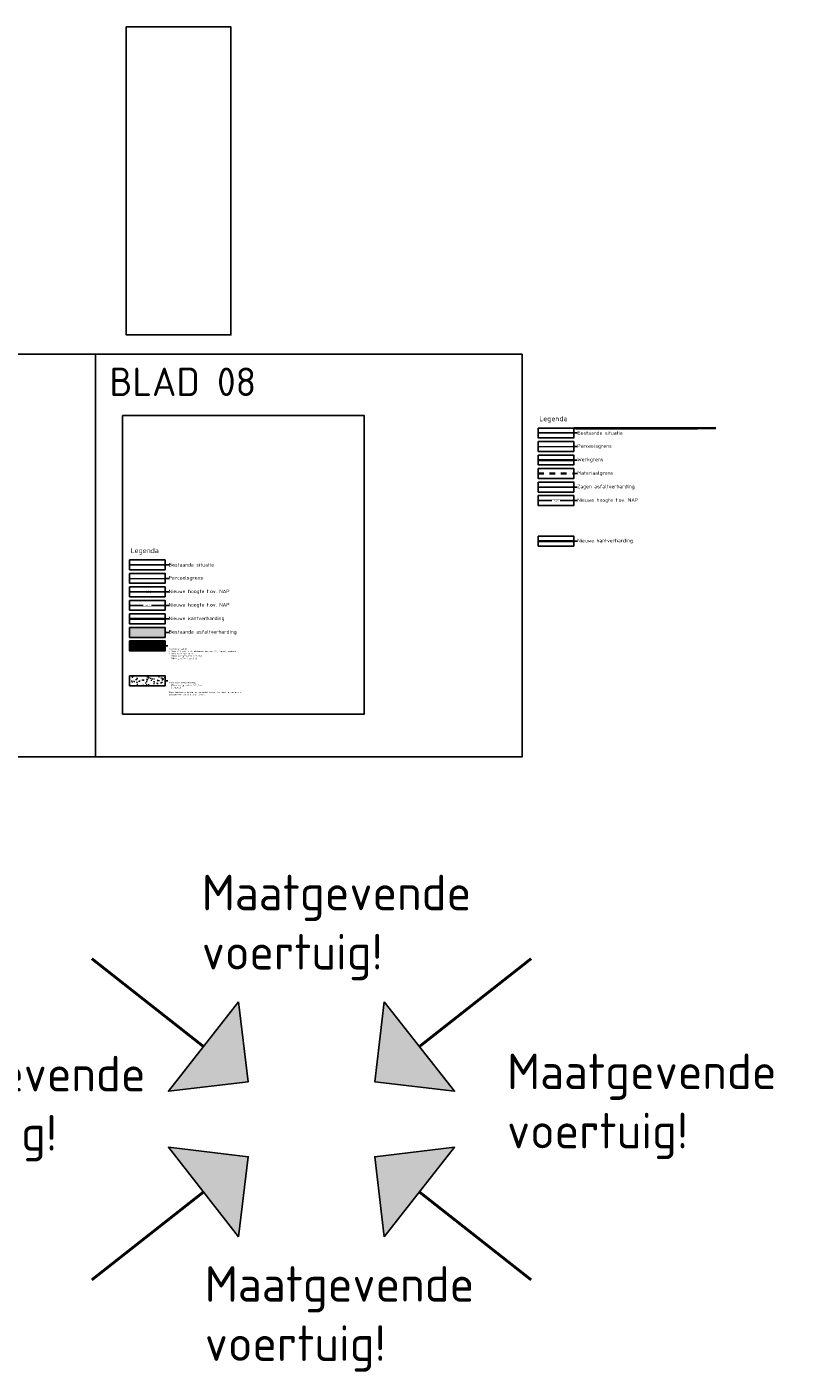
# Model space of a CAD drawing. Header units: metres. Extents: x 250001 to 257773, y 598992 to 609118.
# Tile 524 of 656: x 257497 to 257773, y 602686 to 603159. Entities that reach past the tile are written whole.
import ezdxf
from ezdxf.lldxf.tags import DXFTag

# ---------------------------------------------------------------- set-up
doc = ezdxf.new("R2010")
doc.units = ezdxf.units.M
doc.linetypes.add('XX-HIDDEN', pattern=[4, 2, -2])
for name, color, linetype, lineweight in [('B-WE-KG-GRENS_PERCEEL-G', 150, 'KG-PERCEEL', 18), ('N-WE-VH-KANTVERHARDING-G', 210, 'Continuous', 35), ('N-WE-VH-MATERIAALGRENS-G', 7, 'XX-HIDDEN', 35), ('N-WE-VH-VERHARDING_ASFALT-A', 252, 'Continuous', 18), ('N-WE-VH-VERHARDING_ASFALT_ZAAGSNEDE-G', 7, 'VH-ZAAGSNEDE', 25), ('N-WE-VH-VERHARDING_HALFVERHARDING-A', 252, 'Continuous', 18), ('X-XX-AL-AANKLEDING-T25', 7, 'Continuous', 25), ('X-XX-AL-BESTAANDE SITUATIE-G', 253, 'Continuous', 25), ('X-XX-AL-HOOGTELABEL-T18', 7, 'Continuous', 18), ('X-XX-AL-LEGENDA-T25', 7, 'Continuous', 25), ('X-XX-AL-T25', 7, 'Continuous', 25)]:
    doc.layers.add(name, color=color, linetype=linetype, lineweight=lineweight)
doc.layers.add('HULPLIJN', color=220, linetype='Continuous', plot=False)
doc.layers.add('N-WE-KG-GRENS INMETING-G', color=240, linetype='FENCELINE1', lineweight=35, plot=False)
doc.styles.add('NLCS-ISO-ANNOTATIEF-T18', font='NLCS-ISO.ttf', dxfattribs={"height": 1.8})
doc.styles.add('NLCS-ISO-ANNOTATIEF-T25', font='NLCS-ISO.ttf', dxfattribs={"height": 2.5})
doc.styles.get("Standard").update_dxf_attribs({"font": 'NLCS-ISO.ttf'})
doc.linetypes.add('FENCELINE1', pattern='A,6.35,-2.54,[133,ltypeshp.shx,S=2.54,R=0,X=-2.54,Y=0],-2.54,25.4', length=36.83)
tags = doc.linetypes.add('KG-PERCEEL', pattern='A,5.5,-2,["P",Standard,S=1.8,R=0,X=-0.5,Y=-0.9],-2,5.5,-2,[5,NLCS.SHX,S=0.75,R=0,X=0,Y=0],-2', length=19).pattern_tags.tags
tags[6] = DXFTag(74, 10)
doc.linetypes.add('VH-ZAAGSNEDE', pattern='A,1e-05,-2.54,[181,NLCS.SHX,S=2.54,R=0,X=-2.54,Y=0],-5.08,[181,NLCS.SHX,S=2.54,R=180,X=2.54,Y=0],-2.54', length=10.16001)

msp = doc.modelspace()

# ---------------------------------------------------------------- hatches: boundary and pattern name
at = {"layer": 'HULPLIJN'}
h = msp.add_hatch(color=256, dxfattribs=at)
h.dxf.hatch_style = 1
h.paths.add_polyline_path([(257571.887, 602816.377), (257547.159, 602784.936), (257575.243, 602788.292)])
h = msp.add_hatch(color=256, dxfattribs=at)
h.dxf.hatch_style = 1
h.paths.add_polyline_path([(257623.099, 602816.377), (257647.828, 602784.936), (257619.743, 602788.292)])
h = msp.add_hatch(color=256, dxfattribs=at)
h.dxf.hatch_style = 1
h.paths.add_polyline_path([(257571.887, 602733.808), (257547.159, 602765.249), (257575.243, 602761.893)])
h = msp.add_hatch(color=256, dxfattribs=at)
h.dxf.hatch_style = 1
h.paths.add_polyline_path([(257623.099, 602733.808), (257647.828, 602765.249), (257619.743, 602761.893)])
at = {"layer": 'N-WE-VH-VERHARDING_ASFALT-A'}
h = msp.add_hatch(dxfattribs=at)
h.set_pattern_fill('AVH-ASFALT-SO', color=256, pattern_type=2)
h.set_pattern_definition([(60, (150, -55.85), (-0.4330127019, 0.25), []), (120, (150, -55.85), (-0.4330127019, -0.25), [])])
h.paths.add_polyline_path([(257533.529, 602943.28), (257546.029, 602943.28), (257546.029, 602939.78), (257533.529, 602939.78)])
at = {"layer": 'N-WE-VH-VERHARDING_HALFVERHARDING-A'}
h = msp.add_hatch(dxfattribs=at)
h.set_pattern_fill('AVH-HALFVERHARDING-SO', color=256, pattern_type=2)
h.set_pattern_definition([(50, (257539.6114, 602929.6345), (3.5863, -0.3138), [0.375, -4.125]), (355, (257539.6114, 602929.6345), (-0.6938, 3.761), [0.3, -3.3]), (100.45, (257539.9102, 602929.6083), (2.8925, 3.4472), [0.3187, -3.5057]), (46.184, (257539.6114, 602930.6345), (5.3362, -0.8276), [0.5625, -6.1875]), (96.636, (257540.056, 602930.5655), (4.6733, 4.8706), [0.478, -5.2586]), (351.18, (257539.6114, 602930.6345), (4.6733, 4.8706), [0.45, -4.95]), (21, (257540.1114, 602930.3845), (2.9845, -2.0131), [0.375, -4.125]), (326, (257540.1114, 602930.3845), (1.2166, 3.6258), [0.3, -3.3]), (71.45, (257540.36, 602930.2167), (4.2011, 1.6127), [0.3187, -3.5057]), (37.5, (257539.6114, 602929.6345), (0.0608, 1.66447), [0, -3.26, 0, -3.35, 0, -3.3125]), (7.5, (257539.6114, 602929.6345), (1.31535, 1.97206), [0, -1.91, 0, -3.185, 0, -1.2625]), (327.5, (257538.4964, 602929.6345), (2.66911, -0.11277), [0, -1.25, 0, -3.9, 0, -5.175]), (317.5, (257537.9964, 602929.6345), (2.9159, 0.5005), [0, -1.625, 0, -2.59, 0, -3.675])])
h.paths.add_polyline_path([(257533.529, 602931.03), (257546.029, 602931.03), (257546.029, 602927.53), (257533.529, 602927.53)])

# ---------------------------------------------------------------- linework, layer by layer
at = {"layer": 'HULPLIJN'}
for points in [[(257532.333, 603159.155), (257569.153, 603159.155), (257569.153, 603050.855), (257532.333, 603050.855)], [(257371.57, 603044.041), (257671.57, 603044.041), (257671.57, 602902.512), (257371.57, 602902.512)]]:
    msp.add_lwpolyline(points, close=True, dxfattribs=at)
for points in [[(257521.57, 603044.041), (257521.57, 602902.512)], [(257677.245, 602992.63), (257689.745, 602992.63)]]:
    msp.add_lwpolyline(points, dxfattribs=at)
at = {"layer": 'HULPLIJN', "elevation": -7055.85}
for points in [[(257533.529, 602960.53), (257546.029, 602960.53)], [(257533.529, 602955.78), (257546.029, 602955.78)], [(257546.029, 602941.53), (257547.279, 602941.53)], [(257546.029, 602929.28), (257547.279, 602929.28)]]:
    msp.add_lwpolyline(points, dxfattribs=at)
for points in [[(257533.529, 602943.28), (257546.029, 602943.28), (257546.029, 602939.78), (257533.529, 602939.78)], [(257533.529, 602931.03), (257546.029, 602931.03), (257546.029, 602927.53), (257533.529, 602927.53)]]:
    msp.add_lwpolyline(points, close=True, dxfattribs=at)
at = {"layer": 'HULPLIJN', "const_width": 1, "elevation": -7055.85, "flags": 128}
for points in [[(257520.223, 602831.567), (257559.523, 602800.656)], [(257674.764, 602831.567), (257635.464, 602800.656)], [(257520.223, 602718.618), (257559.523, 602749.528)], [(257674.764, 602718.618), (257635.464, 602749.528)]]:
    msp.add_lwpolyline(points, dxfattribs=at)
at = {"layer": 'HULPLIJN', "elevation": -7055.85, "flags": 128}
for points in [[(257571.887, 602816.377), (257547.159, 602784.936), (257575.243, 602788.292)], [(257623.099, 602816.377), (257647.828, 602784.936), (257619.743, 602788.292)], [(257571.887, 602733.808), (257547.159, 602765.249), (257575.243, 602761.893)], [(257623.099, 602733.808), (257647.828, 602765.249), (257619.743, 602761.893)]]:
    msp.add_lwpolyline(points, close=True, dxfattribs=at)

# ---------------------------------------------------------------- texts
at = {"layer": 'HULPLIJN', "char_height": 12.5, "width": 92.38017, "attachment_point": 1, "style": 'NLCS-ISO-ANNOTATIEF-T25'}
for insert in [(257558.911, 602861.069), (257444.364, 602797.373), (257666.283, 602798.181), (257559.971, 602723.448)]:
    msp.add_mtext('Maatgevende voertuig!', dxfattribs=dict(at, insert=insert))
at = {"layer": 'X-XX-AL-LEGENDA-T25', "char_height": 1.25, "attachment_point": 4, "style": 'NLCS-ISO-ANNOTATIEF-T25', "bg_fill": 2}
for s, insert, width in [('Bestaande situatie', (257690.995, 603016.38), 41.65919), ('Perceelsgrens', (257690.995, 603011.63), 76.06429), ('Werkgrens', (257690.995, 603006.88), 16.66368), ('Materiaalgrens', (257690.995, 603002.13), 48.67558), ('Zagen asfaltverharding', (257690.995, 602997.38), 48.67558), ('Nieuwe kantverharding', (257690.995, 602978.38), 81.74848)]:
    msp.add_mtext(s, dxfattribs=dict(at, insert=insert, width=width))
at = {"layer": 'X-XX-AL-T25', "color": 252, "linetype": 'Continuous', "lineweight": 25, "insert": (257539.779, 602960.53, -7055.85), "char_height": 0.9, "attachment_point": 5}
msp.add_mtext('{\\fNLCS-ISO|b0|i0|c0|p46;+3.18}', dxfattribs=at)

# ---------------------------------------------------------------- next in the draw order: linework, layer by layer
at = {"layer": 'B-WE-KG-GRENS_PERCEEL-G', "flags": 128}
msp.add_lwpolyline([(257677.245, 603011.63), (257689.745, 603011.63)], dxfattribs=at)
at = {"layer": 'HULPLIJN'}
for points in [[(257677.245, 603013.38), (257689.745, 603013.38), (257689.745, 603009.88), (257677.245, 603009.88)], [(257677.245, 603008.63), (257689.745, 603008.63), (257689.745, 603005.13), (257677.245, 603005.13)], [(257677.245, 603003.88), (257689.745, 603003.88), (257689.745, 603000.38), (257677.245, 603000.38)], [(257677.245, 602994.38), (257689.745, 602994.38), (257689.745, 602990.88), (257677.245, 602990.88)], [(257677.245, 602980.13), (257689.745, 602980.13), (257689.745, 602976.63), (257677.245, 602976.63)]]:
    msp.add_lwpolyline(points, close=True, dxfattribs=at)
for points in [[(257689.745, 603016.38), (257690.995, 603016.38)], [(257689.745, 603011.63), (257690.995, 603011.63)], [(257689.745, 603006.88), (257690.995, 603006.88)], [(257689.745, 603002.13), (257690.995, 603002.13)], [(257689.745, 602997.38), (257690.995, 602997.38)], [(257689.745, 602978.38), (257690.995, 602978.38)]]:
    msp.add_lwpolyline(points, dxfattribs=at)
at = {"layer": 'N-WE-KG-GRENS INMETING-G', "ltscale": 0.5, "flags": 128}
msp.add_lwpolyline([(257677.245, 603006.88), (257689.745, 603006.88)], dxfattribs=at)
at = {"layer": 'N-WE-VH-KANTVERHARDING-G'}
msp.add_lwpolyline([(257677.245, 602978.38), (257689.745, 602978.38)], dxfattribs=at)
at = {"layer": 'N-WE-VH-MATERIAALGRENS-G', "flags": 128}
msp.add_lwpolyline([(257677.245, 603002.13), (257689.745, 603002.13)], dxfattribs=at)
at = {"layer": 'N-WE-VH-VERHARDING_ASFALT_ZAAGSNEDE-G', "ltscale": 0.5, "flags": 128}
msp.add_lwpolyline([(257677.245, 602997.38), (257689.745, 602997.38)], dxfattribs=at)
at = {"layer": 'X-XX-AL-BESTAANDE SITUATIE-G'}
msp.add_lwpolyline([(257677.245, 603016.38), (257689.745, 603016.38)], dxfattribs=at)

# ---------------------------------------------------------------- next in the draw order: texts
at = {"layer": 'X-XX-AL-AANKLEDING-T25', "insert": (257526.418, 603039.379), "char_height": 10, "attachment_point": 1, "style": 'NLCS-ISO-ANNOTATIEF-T25', "bg_fill": 3, "box_fill_scale": 1.1, "bg_fill_color": 256, "bg_fill_transparency": 0}
msp.add_mtext_dynamic_manual_height_columns('BLAD 08', width=96.13799, gutter_width=2.5, heights=[10.008], dxfattribs=at)
at = {"layer": 'X-XX-AL-LEGENDA-T25', "attachment_point": 4, "style": 'NLCS-ISO-ANNOTATIEF-T25', "bg_fill": 2}
for s, insert, char_height, width in [('Bestaande situatie', (257547.279, 602970.03, -7055.85), 1.25, 41.65919), ('Perceelsgrens', (257547.279, 602965.28, -7055.85), 1.25, 76.06429), ('Nieuwe kantverharding', (257547.279, 602951.03, -7055.85), 1.25, 48.67558), ('\\A1;\\P\\P\\P\\PAanbrengen halfverharding \\P{\\A0;- 250mm menggranulaat 0/31,5mm\\P- Gronddoek\\P\\P100mm leeflaag ontgraven en verwerken binnen 2m naast halfverharding. \\POvergebleven grond in depot zetten.}', (257547.279, 602928.072, -7055.85), 0.5, 42.29327)]:
    msp.add_mtext(s, dxfattribs=dict(at, insert=insert, char_height=char_height, width=width))
at = {"layer": 'X-XX-AL-T25', "insert": (257677.62, 603020.005), "char_height": 1.75, "attachment_point": 7, "style": 'NLCS-ISO-ANNOTATIEF-T25', "bg_fill": 2}
msp.add_mtext_dynamic_manual_height_columns('Legenda', width=32.11768, gutter_width=6.25, heights=[0], dxfattribs=at)

# ---------------------------------------------------------------- next in the draw order: linework, layer by layer
at = {"layer": 'B-WE-KG-GRENS_PERCEEL-G', "elevation": -7055.85, "flags": 128}
msp.add_lwpolyline([(257533.529, 602965.28), (257546.029, 602965.28)], dxfattribs=at)
at = {"layer": 'HULPLIJN'}
msp.add_lwpolyline([(257677.245, 603018.13), (257689.745, 603018.13), (257689.745, 603014.63), (257677.245, 603014.63)], close=True, dxfattribs=at)
at = {"layer": 'HULPLIJN', "elevation": -7055.85}
for points in [[(257546.029, 602970.03), (257547.279, 602970.03)], [(257546.029, 602965.28), (257547.279, 602965.28)], [(257546.029, 602951.03), (257547.279, 602951.03)]]:
    msp.add_lwpolyline(points, dxfattribs=at)
for points in [[(257533.529, 602967.03), (257546.029, 602967.03), (257546.029, 602963.53), (257533.529, 602963.53)], [(257533.529, 602957.53), (257546.029, 602957.53), (257546.029, 602954.03), (257533.529, 602954.03)], [(257533.529, 602952.78), (257546.029, 602952.78), (257546.029, 602949.28), (257533.529, 602949.28)]]:
    msp.add_lwpolyline(points, close=True, dxfattribs=at)
at = {"layer": 'N-WE-VH-KANTVERHARDING-G', "flags": 128}
msp.add_lwpolyline([(257689.745, 603018.13), (257739.745, 603018.13)], dxfattribs=at)
at = {"layer": 'N-WE-VH-KANTVERHARDING-G', "elevation": -7055.85, "flags": 128}
msp.add_lwpolyline([(257533.529, 602951.03), (257546.029, 602951.03)], dxfattribs=at)
at = {"layer": 'X-XX-AL-BESTAANDE SITUATIE-G', "elevation": -7055.85}
msp.add_lwpolyline([(257533.529, 602970.03), (257546.029, 602970.03)], dxfattribs=at)

# ---------------------------------------------------------------- next in the draw order: texts
at = {"layer": 'X-XX-AL-HOOGTELABEL-T18', "insert": (257683.495, 602992.63), "char_height": 0.5, "width": 2.85, "attachment_point": 5, "style": 'NLCS-ISO-ANNOTATIEF-T18', "bg_fill": 3, "box_fill_scale": 1, "bg_fill_color": 256, "bg_fill_transparency": 0}
msp.add_mtext('+0.84', dxfattribs=at)
at = {"layer": 'X-XX-AL-LEGENDA-T25', "insert": (257690.995, 602992.63), "char_height": 1.25, "width": 64.18883, "attachment_point": 4, "style": 'NLCS-ISO-ANNOTATIEF-T25', "bg_fill": 2}
msp.add_mtext('Nieuwe hoogte t.ov. NAP', dxfattribs=at)
at = {"layer": 'X-XX-AL-T25', "insert": (257533.904, 602973.655, -7055.85), "char_height": 1.75, "attachment_point": 7, "style": 'NLCS-ISO-ANNOTATIEF-T25', "bg_fill": 2}
msp.add_mtext_dynamic_manual_height_columns('Legenda', width=32.11768, gutter_width=6.25, heights=[0], dxfattribs=at)

# ---------------------------------------------------------------- next in the draw order: linework, layer by layer
at = {"layer": 'HULPLIJN', "elevation": -7055.85}
for points in [[(257531.029, 603022.53), (257616.029, 603022.53), (257616.029, 602917.53), (257531.029, 602917.53)], [(257533.529, 602971.78), (257546.029, 602971.78), (257546.029, 602968.28), (257533.529, 602968.28)]]:
    msp.add_lwpolyline(points, close=True, dxfattribs=at)
at = {"layer": 'HULPLIJN'}
msp.add_lwpolyline([(257677.245, 602999.13), (257689.745, 602999.13), (257689.745, 602995.63), (257677.245, 602995.63)], close=True, dxfattribs=at)
msp.add_lwpolyline([(257689.745, 602992.63), (257690.995, 602992.63)], dxfattribs=at)

# ---------------------------------------------------------------- next in the draw order: texts
at = {"layer": 'X-XX-AL-HOOGTELABEL-T18', "insert": (257539.779, 602955.78, -7055.85), "char_height": 0.5, "width": 2.85, "attachment_point": 5, "style": 'NLCS-ISO-ANNOTATIEF-T18', "bg_fill": 3, "box_fill_scale": 1, "bg_fill_color": 256, "bg_fill_transparency": 0}
msp.add_mtext('+0.84', dxfattribs=at)
at = {"layer": 'X-XX-AL-LEGENDA-T25', "attachment_point": 4, "style": 'NLCS-ISO-ANNOTATIEF-T25', "bg_fill": 2}
for s, insert, char_height, width in [('Nieuwe hoogte t.ov. NAP', (257547.279, 602955.78, -7055.85), 1.25, 64.18883), ('\\A1;\\P\\P\\P\\PAanbrengen asfalt \\P- {\\A0;35mm AC11 surf DL-A (afstrooien met grit 2/6, 2kg/m2, inwalsen)\\P- 75mm AC22 base OL-A\\P- 250mm menggranulaat 0/31,5mm\\P- 700mm zand voor zandbed}', (257547.279, 602940.442, -7055.85), 0.5, 42.29327)]:
    msp.add_mtext(s, dxfattribs=dict(at, insert=insert, char_height=char_height, width=width))

# ---------------------------------------------------------------- next in the draw order: linework, layer by layer
at = {"layer": 'HULPLIJN', "elevation": -7055.85}
msp.add_lwpolyline([(257533.529, 602962.28), (257546.029, 602962.28), (257546.029, 602958.78), (257533.529, 602958.78)], close=True, dxfattribs=at)
msp.add_lwpolyline([(257546.029, 602955.78), (257547.279, 602955.78)], dxfattribs=at)

# ---------------------------------------------------------------- next in the draw order: texts
at = {"layer": 'X-XX-AL-LEGENDA-T25', "insert": (257547.279, 602946.28, -7055.85), "char_height": 1.25, "width": 48.67558, "attachment_point": 4, "style": 'NLCS-ISO-ANNOTATIEF-T25', "bg_fill": 2}
msp.add_mtext('Bestaande asfaltverharding', dxfattribs=at)

# ---------------------------------------------------------------- next in the draw order: hatches: boundary and pattern name
at = {"layer": 'N-WE-VH-VERHARDING_ASFALT-A'}
h = msp.add_hatch(color=256, dxfattribs=at)
h.dxf.hatch_style = 1
h.paths.add_polyline_path([(257533.529, 602948.03), (257546.029, 602948.03), (257546.029, 602944.53), (257533.529, 602944.53)])

# ---------------------------------------------------------------- next in the draw order: linework, layer by layer
at = {"layer": 'HULPLIJN', "elevation": -7055.85}
msp.add_lwpolyline([(257533.529, 602948.03), (257546.029, 602948.03), (257546.029, 602944.53), (257533.529, 602944.53)], close=True, dxfattribs=at)
msp.add_lwpolyline([(257546.029, 602946.28), (257547.279, 602946.28)], dxfattribs=at)

# ---------------------------------------------------------------- next in the draw order: texts
at = {"layer": 'X-XX-AL-LEGENDA-T25', "insert": (257547.279, 602960.53, -7055.85), "char_height": 1.25, "width": 64.18883, "attachment_point": 4, "style": 'NLCS-ISO-ANNOTATIEF-T25', "bg_fill": 2}
msp.add_mtext('Nieuwe hoogte t.ov. NAP', dxfattribs=at)

# ---------------------------------------------------------------- next in the draw order: linework, layer by layer
at = {"layer": 'HULPLIJN', "elevation": -7055.85}
msp.add_lwpolyline([(257546.029, 602960.53), (257547.279, 602960.53)], dxfattribs=at)

doc.saveas('drawing.dxf')
